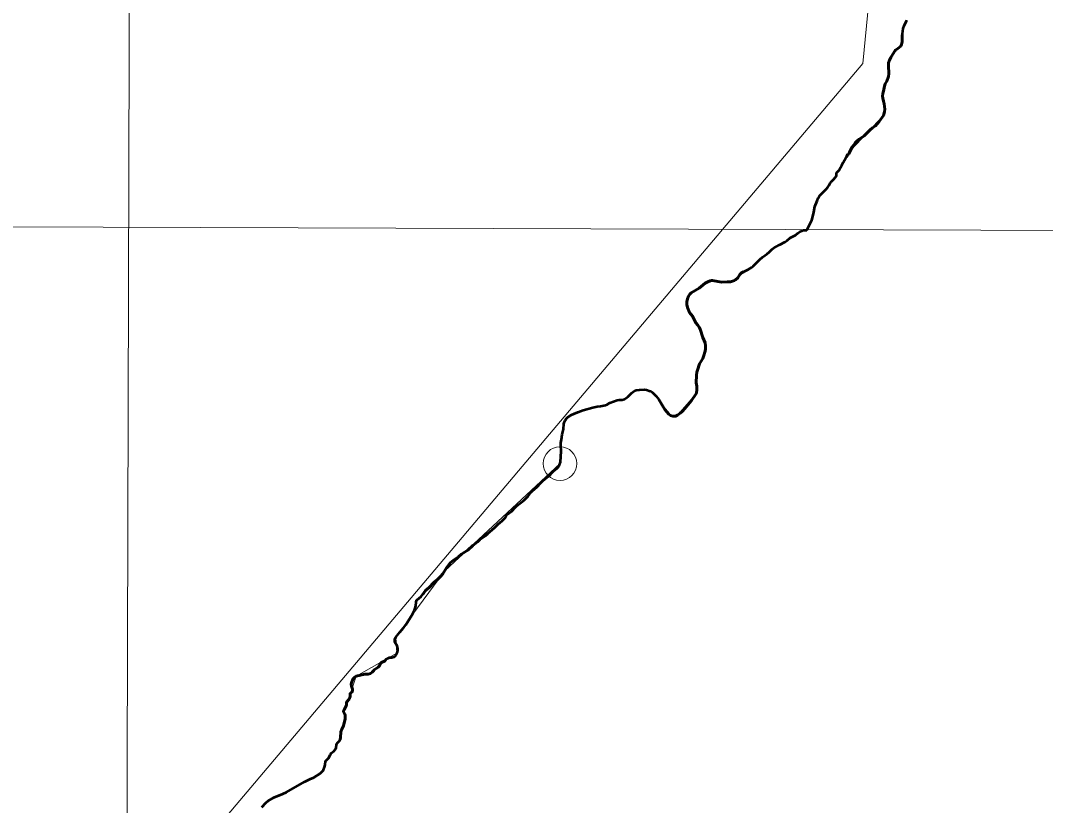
# Model space of a CAD drawing. Extents: x 553962 to 842807, y 8883888 to 9032388.
# Drawn here: x 802095 to 804528, y 9019896 to 9021760 of the extents above; entities that cross this region are included whole.
import ezdxf

# ---------------------------------------------------------------- set-up
doc = ezdxf.new("R2010")
doc.units = 0
doc.header["$LTSCALE"] = 160
doc.header["$PDMODE"] = 32
doc.header["$PDSIZE"] = 80
doc.linetypes.add('LONG_DASH_SHORT_DASH', pattern=[9.9, 6, -1.2, 1.5, -1.2])
doc.layers.add('60', color=7, linetype='Continuous', lineweight=13)

msp = doc.modelspace()

# ---------------------------------------------------------------- linework, layer by layer
at = {"layer": '60'}
msp.add_line((804143.6, 9021534.3), (804065.8, 9021452.3), dxfattribs=at)
at = {"layer": '60', "lineweight": 53}
msp.add_line((803856.5, 9021198.2), (803856.6, 9021198.1), dxfattribs=at)
at = {"layer": '60'}
for points in [[(802359.2, 9023957.9), (802336.2, 9015740), (802314.5, 9008398.2)], [(802447, 9019708.3), (804094.7, 9021658), (804178.2, 9022521.5), (804581.9, 9022814), (805055.1, 9023064.7), (805715.2, 9022205.2), (806111.1, 9021175.4), (807365.8, 9021783.4), (807811.3, 9021671.9), (808187.1, 9021100.9), (809649.7, 9020412.6), (810344.7, 9019680.4)], [(804199.1, 9021760.6), (804198.7, 9021759.4), (804193, 9021747.6), (804190.8, 9021741.3), (804189.3, 9021735), (804188, 9021721.9), (804187.7, 9021715.7), (804187.7, 9021709.3), (804186.5, 9021703), (804184.7, 9021699.2), (804177.9, 9021693.6), (804172.3, 9021689.5), (804171.6, 9021688.8), (804165.8, 9021679.8), (804161.1, 9021671.9), (804158.2, 9021665.8), (804156, 9021659.2), (804156, 9021646.6), (804156.7, 9021639.8), (804156.7, 9021633.8), (804155.4, 9021626.9), (804151.7, 9021615.8), (804148.1, 9021609.7), (804145.9, 9021604.1), (804143.6, 9021592.6), (804142, 9021586.5), (804141.7, 9021580.8), (804142.3, 9021575.7), (804144, 9021568.5), (804145.3, 9021562.4), (804146.6, 9021549.6), (804146, 9021543), (804143.6, 9021534.3)], [(804065.8, 9021452.3), (804062.7, 9021446.3), (804061.9, 9021443.8), (804061.6, 9021443.5), (804059.8, 9021443), (804059.3, 9021442.4), (804051.2, 9021428.6), (804048.2, 9021423.1), (804044.9, 9021416.7), (804041.7, 9021410.8), (804037.6, 9021404.2), (804032.2, 9021398.2)], [(804032.2, 9021398.2), (804031.8, 9021392.1), (804029.5, 9021388), (804024.9, 9021382.8), (804020.4, 9021378.1), (804017.4, 9021374), (804014.5, 9021369.2), (804011.4, 9021364.5), (804007.8, 9021359.9), (804003.8, 9021355.5), (803995.4, 9021347.8), (803991.5, 9021343.4), (803988.8, 9021338), (803985.9, 9021331.6), (803980.9, 9021318.2), (803978.6, 9021304.6), (803975.8, 9021294.3)], [(803975.8, 9021294.3), (803973.6, 9021285.9), (803961.8, 9021262.5), (803953.4, 9021261.9)], [(797890.1, 9021284), (807848.7, 9021250), (813346.9, 9021223.8), (820525.9, 9021179.6)], [(803953.4, 9021261.9), (803946.1, 9021259.2), (803940.2, 9021255.3), (803934.5, 9021250.7), (803922.5, 9021243.7), (803915, 9021237.4), (803910.4, 9021234.2), (803896.7, 9021227.7), (803882.9, 9021219.7), (803879.3, 9021216.9), (803872.3, 9021210.1), (803867.5, 9021206.1), (803856.6, 9021198.1), (803856.5, 9021198.2)], [(803856.5, 9021198.2), (803849.8, 9021192.4), (803840.8, 9021183.1), (803834.1, 9021177.1), (803830.9, 9021173.5), (803809, 9021162.1)], [(803809, 9021162.1), (803806.7, 9021160.6), (803803, 9021156.7), (803797.5, 9021149.2), (803792.2, 9021144.5), (803789.9, 9021143), (803780.6, 9021139.2), (803772.4, 9021139.5), (803759.1, 9021138.5), (803738, 9021142.5), (803735.3, 9021142.7), (803732.4, 9021142), (803726.3, 9021139.4), (803720.6, 9021136.1), (803705.9, 9021124.1), (803687.2, 9021113.6), (803683.9, 9021110.6), (803680.7, 9021105.6), (803678.4, 9021099.5), (803676.7, 9021092.3), (803676.5, 9021085.4), (803678.1, 9021078.8), (803683.2, 9021066.7), (803689.9, 9021057.6), (803698.5, 9021042.4), (803702.8, 9021036.9), (803706.3, 9021031.7), (803708.6, 9021027.3), (803714.6, 9021007.4), (803720.1, 9020994.6), (803721.2, 9020987.4)], [(803721.2, 9020987.4), (803721.2, 9020980.8), (803720.4, 9020975.1), (803716.4, 9020962.2), (803714.4, 9020957.6), (803707.2, 9020944.7), (803701.8, 9020929.8), (803700.5, 9020925.1), (803699.4, 9020917.9), (803699.2, 9020899.4), (803700.3, 9020891.8), (803700.8, 9020884.1), (803699.6, 9020875.3), (803698.9, 9020873.9)], [(803595.3, 9020876.5), (803589.7, 9020879.9), (803581.2, 9020883), (803575.8, 9020883.7), (803564.6, 9020883.4), (803556.5, 9020882.3), (803552.2, 9020880.4), (803546.5, 9020876), (803537.2, 9020867.1), (803531.4, 9020862.5), (803528.7, 9020861), (803523.5, 9020859.7), (803515.8, 9020859.5), (803511.6, 9020858.8), (803493.9, 9020852), (803487.3, 9020848.4), (803484, 9020847), (803471.6, 9020844.2), (803464, 9020843.4), (803453.7, 9020841.2), (803430.8, 9020835.1), (803417.9, 9020830.4), (803408.6, 9020826.3), (803403, 9020823.3), (803394.2, 9020817.9), (803390.3, 9020814.1), (803387.7, 9020810.6), (803386.1, 9020807.2), (803385, 9020802.3), (803384, 9020789.6), (803380.6, 9020777.2), (803379.2, 9020765.1), (803377.6, 9020757.4), (803377.5, 9020751.3), (803378.4, 9020737.2), (803376.6, 9020711.1), (803375.6, 9020707.9)], [(803648.2, 9020820.5), (803643.5, 9020820.7), (803637.9, 9020822.2), (803633.9, 9020825.6), (803629.2, 9020830.7), (803624.9, 9020836.7), (803609.9, 9020860.4), (803603.6, 9020868.2), (803595.3, 9020876.5)], [(803698.9, 9020873.9), (803654.9, 9020823.2), (803648.2, 9020820.5)], [(803375.6, 9020707.9), (803101.8, 9020453.4), (802986, 9020295.4), (802988.5, 9020257.9), (802891.7, 9020203), (802868, 9020132.7), (802861.8, 9020119.6), (802865.1, 9020105.9), (802861.5, 9020084.8), (802855.5, 9020071), (802852.5, 9020051.1), (802845.8, 9020042.7), (802843.1, 9020031.2), (802832.5, 9020019.9), (802826.6, 9020008.8), (802818.7, 9020001.1), (802817.3, 9019989.9), (802809.4, 9019975.2), (802717.7, 9019923.5), (802682.5, 9019907), (802667.9, 9019892.2)]]:
    msp.add_lwpolyline(points, dxfattribs=at)
at = {"layer": '60', "lineweight": 53}
for points in [[(804143.6, 9021534.3), (804146, 9021543), (804146.6, 9021549.6), (804145.3, 9021562.4), (804144, 9021568.5), (804142.3, 9021575.7), (804141.7, 9021580.8), (804142, 9021586.5), (804143.6, 9021592.6), (804145.9, 9021604.1), (804148.1, 9021609.7), (804151.7, 9021615.8), (804155.4, 9021626.9), (804156.7, 9021633.8), (804156.7, 9021639.8), (804156, 9021646.6), (804156, 9021659.2), (804158.2, 9021665.8), (804161.1, 9021671.9), (804165.8, 9021679.8), (804171.6, 9021688.8), (804172.3, 9021689.5), (804177.9, 9021693.6), (804184.7, 9021699.2), (804186.5, 9021703), (804187.7, 9021709.3), (804187.7, 9021715.7), (804188, 9021721.9), (804189.3, 9021735), (804190.8, 9021741.3), (804193, 9021747.6), (804198.7, 9021759.4), (804199.1, 9021760.6)], [(804032.2, 9021398.2), (804037.6, 9021404.2), (804041.7, 9021410.8), (804044.9, 9021416.7), (804048.2, 9021423.1), (804051.2, 9021428.6), (804059.3, 9021442.4), (804059.8, 9021443), (804061.6, 9021443.5), (804061.9, 9021443.8), (804062.7, 9021446.3), (804068.9, 9021458.3), (804072.8, 9021463.6), (804076.6, 9021469.3), (804080.3, 9021473.6), (804086.2, 9021478.2), (804092.7, 9021482.3), (804098.1, 9021486.4), (804107.1, 9021496), (804111.9, 9021500.5), (804117.8, 9021505.4), (804124.5, 9021510.2), (804128.8, 9021514.6), (804133.8, 9021519.9), (804143.6, 9021534.3)], [(803975.8, 9021294.3), (803978.6, 9021304.6), (803980.9, 9021318.2), (803985.9, 9021331.6), (803988.8, 9021338), (803991.5, 9021343.4), (803995.4, 9021347.8), (804003.8, 9021355.5), (804007.8, 9021359.9), (804011.4, 9021364.5), (804014.5, 9021369.2), (804017.4, 9021374), (804020.4, 9021378.1), (804024.9, 9021382.8), (804029.5, 9021388), (804031.8, 9021392.1), (804032.2, 9021398.2)], [(803961.8, 9021262.5), (803973.6, 9021285.9), (803975.8, 9021294.3)], [(803856.6, 9021198.1), (803867.5, 9021206.1), (803872.3, 9021210.1), (803879.3, 9021216.9), (803882.9, 9021219.7), (803896.7, 9021227.7), (803910.4, 9021234.2), (803915, 9021237.4), (803922.5, 9021243.7), (803934.5, 9021250.7), (803940.2, 9021255.3), (803946.1, 9021259.2), (803953.4, 9021261.9), (803961.8, 9021262.5)], [(803595.3, 9020876.5), (803603.6, 9020868.2), (803609.9, 9020860.4), (803624.9, 9020836.7), (803629.2, 9020830.7), (803633.9, 9020825.6), (803637.9, 9020822.2), (803643.5, 9020820.7), (803648.5, 9020820.4), (803650.1, 9020820.7), (803654.9, 9020823.2), (803660.6, 9020827.4), (803665.8, 9020832), (803672.2, 9020838.8), (803687.7, 9020857.4), (803698.2, 9020872.5), (803699.6, 9020875.3), (803700.8, 9020884.1), (803700.3, 9020891.8), (803699.2, 9020899.4), (803699.4, 9020917.9), (803700.5, 9020925.1), (803701.8, 9020929.8), (803707.2, 9020944.7), (803714.4, 9020957.6), (803716.4, 9020962.2), (803720.4, 9020975.1), (803721.2, 9020980.8), (803721.2, 9020987.4), (803720.1, 9020994.6), (803714.6, 9021007.4), (803708.6, 9021027.3), (803706.3, 9021031.7), (803702.8, 9021036.9), (803698.5, 9021042.4), (803689.9, 9021057.6), (803683.2, 9021066.7), (803678.1, 9021078.8), (803676.5, 9021085.4), (803676.7, 9021092.3), (803678.4, 9021099.5), (803680.7, 9021105.6), (803683.9, 9021110.6), (803687.2, 9021113.6), (803705.9, 9021124.1), (803720.6, 9021136.1), (803726.3, 9021139.4), (803732.4, 9021142), (803735.3, 9021142.7), (803738, 9021142.5), (803759.1, 9021138.5), (803772.4, 9021139.5), (803780.6, 9021139.2), (803789.9, 9021143), (803792.2, 9021144.5), (803797.5, 9021149.2), (803803, 9021156.7), (803806.7, 9021160.6), (803811.2, 9021163.5), (803822.6, 9021168.6), (803830.7, 9021173.2), (803834.1, 9021177.1), (803840.8, 9021183.1), (803849.8, 9021192.4), (803856.5, 9021198.2)], [(803374.6, 9020704.7), (803376.6, 9020711.1), (803378.4, 9020737.2), (803377.5, 9020751.3), (803377.6, 9020757.4), (803379.2, 9020765.1), (803380.6, 9020777.2), (803384, 9020789.6), (803385, 9020802.3), (803386.1, 9020807.2), (803387.7, 9020810.6), (803390.3, 9020814.1), (803394.2, 9020817.9), (803403, 9020823.3), (803408.6, 9020826.3), (803417.9, 9020830.4), (803430.8, 9020835.1), (803453.7, 9020841.2), (803464, 9020843.4), (803471.6, 9020844.2), (803484, 9020847), (803487.3, 9020848.4), (803493.9, 9020852), (803511.6, 9020858.8), (803515.8, 9020859.5), (803523.5, 9020859.7), (803528.7, 9020861), (803531.4, 9020862.5), (803537.2, 9020867.1), (803546.5, 9020876), (803552.2, 9020880.4), (803556.5, 9020882.3), (803564.6, 9020883.4), (803575.8, 9020883.7), (803581.2, 9020883), (803589.7, 9020879.9), (803595.3, 9020876.5)], [(802987.2, 9020254.9), (802989.7, 9020261), (802990.4, 9020264.1), (802990.7, 9020269.1), (802988.7, 9020275.5), (802983.7, 9020283.7), (802983.3, 9020287.3), (802983.5, 9020290), (802986, 9020295.4), (802995, 9020307.3), (803003.7, 9020317.7), (803009.5, 9020325.3), (803025.2, 9020350.3), (803030.2, 9020359.9), (803031.9, 9020364.4), (803033.2, 9020370.4), (803034, 9020378.9), (803035.2, 9020382.5), (803036.8, 9020384.5), (803046.3, 9020392.6), (803056.6, 9020406.4), (803064.8, 9020413.4), (803075.8, 9020425.4), (803084.9, 9020432.8), (803091.8, 9020439.6), (803097.3, 9020446.2), (803106.3, 9020460.7), (803115.1, 9020472.1), (803122.5, 9020478.3), (803134.5, 9020486.2), (803141.9, 9020492.6), (803146.2, 9020495.9), (803156.8, 9020502.7), (803168.3, 9020513.6), (803179.9, 9020522.5), (803185.5, 9020527.7), (803197.8, 9020536.3), (803209.2, 9020545.8), (803220.5, 9020556.2), (803228.5, 9020564.2), (803238.2, 9020572.1), (803244.5, 9020578.6), (803247.8, 9020584.2), (803250.2, 9020587.2), (803252.4, 9020588.8), (803255.8, 9020590.6), (803261.4, 9020594.8), (803269.7, 9020604.5), (803273, 9020607.7), (803283.3, 9020615.2), (803290.8, 9020621.2), (803300, 9020630.4), (803307, 9020639.8), (803309.9, 9020643), (803320.5, 9020652), (803329.8, 9020662.2), (803334.4, 9020666), (803340.2, 9020671.5), (803350.5, 9020680), (803356.7, 9020687.1), (803360.8, 9020690.9), (803368.1, 9020696.1), (803370.6, 9020698.6), (803374.6, 9020704.7), (803374.6, 9020704.7)], [(802868.6, 9020135.4), (802868.9, 9020141.4), (802875, 9020148.4), (802877.2, 9020154.6), (802877.2, 9020159.8), (802877.6, 9020161.5), (802878.5, 9020162.8), (802880.9, 9020165.2), (802882.6, 9020168.6), (802882.5, 9020172.4), (802880.1, 9020179), (802879.7, 9020183.9), (802880.3, 9020187.2), (802883.6, 9020195.8), (802889.3, 9020201.9), (802891.7, 9020203), (802911.8, 9020207.6), (802919.9, 9020207.7), (802925.9, 9020209.7), (802929.7, 9020212.5), (802933.2, 9020216.8), (802935.3, 9020218.8), (802941, 9020222.1), (802943.8, 9020224.4), (802946.2, 9020227.2), (802949.7, 9020233.1), (802951.7, 9020235.3), (802953.2, 9020236.4), (802958.6, 9020238.6), (802960.6, 9020240.4), (802963.5, 9020243.9), (802967.4, 9020246), (802970.6, 9020247.2), (802976.6, 9020247.8), (802981.6, 9020248.9), (802984.8, 9020251.5), (802987.2, 9020254.9)], [(802667.9, 9019892.2), (802676.7, 9019902.6), (802682.5, 9019907), (802696.3, 9019915.2), (802717.7, 9019923.5), (802726.3, 9019927.6), (802768.8, 9019951.9), (802781.6, 9019958.5), (802790.8, 9019962.6), (802805.8, 9019971.7), (802813, 9019978.8), (802814.1, 9019980.7), (802816.6, 9019987.1), (802817.9, 9019992.8), (802818.7, 9020001.1), (802826.6, 9020008.8), (802830.2, 9020016.3), (802832.5, 9020019.9), (802838.6, 9020025.2), (802842.4, 9020029.6), (802843.8, 9020032.9), (802844.9, 9020039.9), (802845.8, 9020042.7), (802847.1, 9020044.9), (802851.7, 9020049.7), (802853.2, 9020052.6), (802854.1, 9020057.3), (802855.5, 9020071), (802857.8, 9020077.5), (802861.5, 9020084.8), (802865.1, 9020101.5), (802865.1, 9020110.3), (802864.3, 9020113), (802861.8, 9020118.3), (802861.8, 9020120.9), (802862.8, 9020123.5), (802868, 9020132.7), (802868, 9020132.7), (802868.6, 9020135.4)]]:
    msp.add_lwpolyline(points, dxfattribs=at)
at = {"layer": '60', "linetype": 'LONG_DASH_SHORT_DASH', "lineweight": 60}
for points in [[(804055.7, 9021436.3), (804059.3, 9021442.4), (804059.8, 9021443), (804061.6, 9021443.5), (804061.9, 9021443.8), (804062.7, 9021446.3), (804068.9, 9021458.3), (804072.8, 9021463.6), (804076.6, 9021469.3), (804080.3, 9021473.6), (804086.2, 9021478.2), (804092.7, 9021482.3), (804098.1, 9021486.4), (804107.1, 9021496), (804111.9, 9021500.5), (804117.8, 9021505.4), (804124.5, 9021510.2), (804128.8, 9021514.6), (804133.8, 9021519.9), (804143.6, 9021534.3), (804146, 9021543), (804146.6, 9021549.6), (804145.3, 9021562.4), (804144, 9021568.5), (804142.3, 9021575.7), (804141.7, 9021580.8), (804142, 9021586.5), (804143.6, 9021592.6), (804145.9, 9021604.1), (804148.1, 9021609.7), (804151.7, 9021615.8), (804155.4, 9021626.9), (804156.7, 9021633.8), (804156.7, 9021639.8), (804156, 9021646.6), (804156, 9021659.2), (804158.2, 9021665.8), (804161.1, 9021671.9), (804165.8, 9021679.8), (804171.6, 9021688.8), (804172.3, 9021689.5), (804177.9, 9021693.6), (804184.7, 9021699.2), (804186.5, 9021703), (804187.7, 9021709.3), (804187.7, 9021715.7), (804188, 9021721.9), (804188.4, 9021726.2)], [(803617, 9020849.2), (803624.9, 9020836.7), (803629.2, 9020830.7), (803633.9, 9020825.6), (803637.9, 9020822.2), (803643.5, 9020820.7), (803648.5, 9020820.4), (803650.1, 9020820.7), (803654.9, 9020823.2), (803660.6, 9020827.4), (803665.8, 9020832), (803672.2, 9020838.8), (803687.7, 9020857.4), (803698.2, 9020872.5), (803699.6, 9020875.3), (803700.8, 9020884.1), (803700.3, 9020891.8), (803699.2, 9020899.4), (803699.4, 9020917.9), (803700.5, 9020925.1), (803701.8, 9020929.8), (803707.2, 9020944.7), (803714.4, 9020957.6), (803716.4, 9020962.2), (803720.4, 9020975.1), (803721.2, 9020980.8), (803721.2, 9020987.4), (803720.1, 9020994.6), (803714.6, 9021007.4), (803708.6, 9021027.3), (803706.3, 9021031.7), (803702.8, 9021036.9), (803698.5, 9021042.4), (803689.9, 9021057.6), (803683.2, 9021066.7), (803678.1, 9021078.8), (803676.5, 9021085.4), (803676.7, 9021092.3), (803678.4, 9021099.5), (803680.7, 9021105.6), (803683.9, 9021110.6), (803687.2, 9021113.6), (803705.9, 9021124.1), (803720.6, 9021136.1), (803726.3, 9021139.4), (803732.4, 9021142), (803735.3, 9021142.7), (803738, 9021142.5), (803759.1, 9021138.5), (803772.4, 9021139.5), (803780.6, 9021139.2), (803789.9, 9021143), (803792.2, 9021144.5), (803797.5, 9021149.2), (803803, 9021156.7), (803806.7, 9021160.6), (803811.2, 9021163.5)], [(803049.6, 9020397.1), (803056.6, 9020406.4), (803064.8, 9020413.4), (803075.8, 9020425.4), (803084.9, 9020432.8), (803091.8, 9020439.6), (803097.3, 9020446.2), (803106.3, 9020460.7), (803115.1, 9020472.1), (803122.5, 9020478.3), (803134.5, 9020486.2), (803141.9, 9020492.6), (803146.2, 9020495.9), (803156.8, 9020502.7), (803168.3, 9020513.6), (803179.9, 9020522.5), (803185.5, 9020527.7), (803197.8, 9020536.3), (803203.5, 9020541)], [(802868.6, 9020135.4), (802868.9, 9020141.4), (802875, 9020148.4), (802877.2, 9020154.6), (802877.2, 9020159.8), (802877.6, 9020161.5), (802878.5, 9020162.8), (802880.9, 9020165.2), (802882.6, 9020168.6), (802882.5, 9020172.4), (802880.1, 9020179), (802879.7, 9020183.9), (802880.3, 9020187.2), (802883.6, 9020195.8), (802889.3, 9020201.9), (802891.7, 9020203), (802911.8, 9020207.6), (802919.9, 9020207.7), (802925.9, 9020209.7), (802929.7, 9020212.5), (802933.2, 9020216.8), (802935.3, 9020218.8), (802941, 9020222.1), (802943.8, 9020224.4), (802946.2, 9020227.2), (802949.7, 9020233.1), (802951.7, 9020235.3), (802953.2, 9020236.4), (802958.6, 9020238.6), (802960.6, 9020240.4), (802963.5, 9020243.9)], [(802852.1, 9020050.3), (802853.2, 9020052.6), (802854.1, 9020057.3), (802855.5, 9020071), (802857.8, 9020077.5), (802861.5, 9020084.8), (802865.1, 9020101.5), (802865.1, 9020110.3), (802864.3, 9020113), (802861.8, 9020118.3), (802861.8, 9020120.9), (802862.8, 9020123.5), (802868, 9020132.7), (802868, 9020132.7), (802868.6, 9020135.4)]]:
    msp.add_lwpolyline(points, dxfattribs=at)
at = {"layer": '60'}
msp.add_point((803375.6, 9020707.9), dxfattribs=at)

doc.saveas('drawing.dxf')
